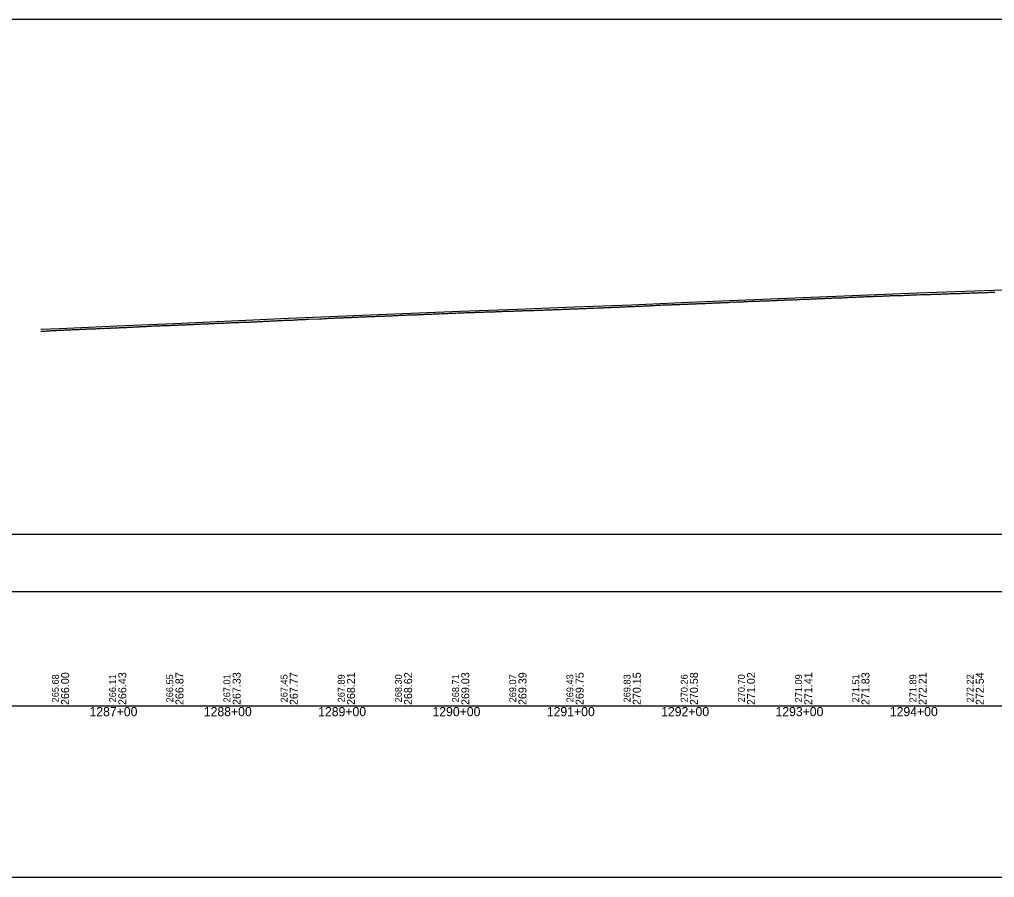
# Model space of a CAD drawing. Extents: x -3627 to 47473, y 2850 to 4350.
# Drawn here: x 15992 to 16845, y 2850 to 3600 of the extents above; entities that cross this region are included whole.
import ezdxf

# ---------------------------------------------------------------- set-up
doc = ezdxf.new("R2010")
doc.units = 0
for name, color, linetype in [('RD_DDB_Profile_EX', 7, 'Continuous'), ('RD_DDB_Profile_PR', 7, 'Continuous'), ('RD_DDB_StaTX', 7, 'Continuous'), ('RD_DDB_StripGrade', 7, 'Continuous'), ('RD_GPK_Profile_Cell', 7, 'Continuous'), ('RD_SHT_ShtClip', 7, 'Continuous')]:
    doc.layers.add(name, color=color, linetype=linetype)

msp = doc.modelspace()

# ---------------------------------------------------------------- linework, layer by layer
at = {"layer": 'RD_DDB_Profile_EX'}
for points in [[(16715.815846, 3357.075565), (16716.810873, 3357.1), (16717.817462, 3357.158155), (16718.81939, 3357.175385), (16719.814428, 3357.258915), (16720.815575, 3357.3), (16721.819006, 3357.341655), (16722.81407, 3357.374925), (16723.819119, 3357.383315), (16724.821763, 3357.5), (16725.816097, 3357.499575), (16726.818748, 3357.540615), (16727.821399, 3357.591435), (16728.826394, 3357.6), (16729.822298, 3357.67437), (16730.824948, 3357.65689), (16731.826017, 3357.75), (16732.821141, 3357.7652), (16733.826919, 3357.81533), (16734.829555, 3357.8), (16735.82469, 3357.85876), (16736.825734, 3357.941175), (16737.82921, 3357.911135), (16738.82824, 3357.95299), (16739.829272, 3358.091115), (16740.831909, 3358.15), (16741.826296, 3358.17317), (16742.82894, 3358.181955), (16743.835448, 3358.2), (16744.82984, 3358.190995), (16745.832484, 3358.181835), (16746.833463, 3358.254265), (16747.82867, 3358.32252), (16748.832183, 3358.322335), (16749.836997, 3358.431585), (16750.832214, 3358.45922), (16751.834858, 3358.5407), (16752.836682, 3358.540655), (16753.839319, 3358.640575), (16754.832861, 3358.69058), (16755.835498, 3358.7), (16756.842858, 3358.645695), (16757.8364, 3358.68364), (16758.839037, 3358.742645), (16759.839924, 3358.76151), (16760.843465, 3358.80159), (16761.838769, 3358.791825), (16762.839637, 3358.77193), (16763.842267, 3358.801625), (16764.845834, 3358.87134), (16765.843171, 3359), (16766.845801, 3359.040105), (16767.848431, 3359.090025), (16768.851061, 3359.129895), (16769.846433, 3359.129865), (16770.849077, 3359.15), (16771.851722, 3359.22955), (16772.851518, 3359.3), (16773.846935, 3359.33968), (16774.85332, 3359.310325), (16775.855949, 3359.35), (16776.858579, 3359.429035), (16777.854029, 3359.489505), (16778.856673, 3359.47115), (16779.859317, 3359.539345), (16780.861961, 3359.539265), (16781.856447, 3359.58923), (16782.859098, 3359.61085), (16783.865434, 3359.65), (16784.868077, 3359.621865), (16785.863612, 3359.66095), (16786.86627, 3359.73897), (16787.868928, 3359.75557), (16788.869549, 3359.66065), (16789.864074, 3359.772415), (16790.866724, 3359.838715), (16791.869375, 3359.854535), (16792.875662, 3359.95), (16793.871276, 3359.95), (16794.873933, 3360), (16795.876591, 3360), (16796.872241, 3360.011565), (16797.874913, 3360.034935), (16798.876485, 3360.123495), (16799.87915, 3360.2), (16800.874852, 3360.2), (16801.881096, 3360.21185), (16802.883768, 3360.25), (16803.884249, 3360.288005), (16804.87998, 3360.31397), (16805.882652, 3360.36209), (16806.885324, 3360.4), (16807.885761, 3360.374465), (16808.882681, 3360.398905), (16809.883114, 3360.462285), (16810.890469, 3360.56227), (16811.890884, 3360.6), (16812.886674, 3360.6), (16813.888241, 3360.6), (16814.890898, 3360.637535), (16815.892452, 3360.6625)], [(16815.892452, 3360.6625), (16816.888273, 3360.675035), (16817.888643, 3360.712575), (16818.896001, 3360.76256), (16819.896353, 3360.862615), (16820.89338, 3360.86261), (16821.893728, 3360.85), (16822.897571, 3360.887275), (16823.897893, 3360.95), (16824.893764, 3361.025605), (16825.895284, 3361.05), (16826.897928, 3361.07417), (16827.896185, 3361.1), (16828.898829, 3361.162895), (16829.899114, 3361.2), (16830.902975, 3361.186995), (16831.896517, 3361.25), (16832.900388, 3361.28694), (16833.900644, 3361.18442), (16834.903274, 3361.17083), (16835.898062, 3361.31317), (16836.904178, 3361.37635), (16837.905658, 3361.4), (16838.908281, 3361.463285), (16839.90308, 3361.55), (16840.906781, 3361.54702), (16841.902729, 3361.53368), (16842.901011, 3361.6105), (16843.903634, 3361.64702), (16844.901917, 3361.673705)], [(16516.358936, 3348.674155), (16517.360794, 3348.71688), (16518.359825, 3348.76125), (16519.362029, 3348.803735), (16520.356154, 3348.813615), (16521.35837, 3348.8594), (16522.36547, 3348.952775), (16523.359023, 3349.006175), (16524.361232, 3349.008635), (16525.360261, 3349.05627), (16525.883362, 3349.056045), (16526.884722, 3349.10506), (16527.878837, 3349.158475), (16528.880209, 3349.2111), (16529.880156, 3349.265465), (16530.881531, 3349.40764), (16531.882905, 3349.40312), (16532.882303, 3349.40779), (16533.883216, 3349.445985), (16534.877353, 3349.49593), (16535.87872, 3349.505825), (16536.885899, 3349.555945), (16537.880047, 3349.64855), (16538.881417, 3349.693715), (16539.881373, 3349.744965), (16540.882162, 3349.797635), (16541.883522, 3349.846555), (16542.883491, 3349.851455), (16543.884853, 3349.915695), (16544.879023, 3350.000395), (16545.880398, 3350.0416), (16546.880354, 3350.09666), (16547.88173, 3350.103345), (16548.883107, 3350.15241), (16549.881971, 3350.2034), (16550.883328, 3350.25246), (16551.877521, 3350.314305), (16552.87889, 3350.439335), (16553.886023, 3350.48948), (16554.880228, 3350.535375), (16555.881599, 3350.488235), (16556.881565, 3350.53949), (16557.882298, 3350.64662), (16558.876514, 3350.65067), (16559.877888, 3350.703915), (16560.885003, 3350.704015), (16561.87923, 3350.703965), (16562.880607, 3350.74883), (16563.880572, 3350.799835), (16564.881417, 3350.90305), (16565.882785, 3350.897825), (16566.882097, 3350.85743), (16567.884, 3350.965375), (16568.877576, 3351.00674), (16569.879496, 3350.997235), (16570.944309, 3351.106005), (16571.944407, 3351.11979), (16572.945552, 3351.16496), (16573.945649, 3351.219925), (16574.946795, 3351.269475), (16575.946236, 3351.270115), (16576.948038, 3351.273955), (16577.941616, 3351.332645), (16578.949281, 3351.374075), (16579.942859, 3351.432725), (16580.949971, 3351.43276), (16581.944102, 3351.4785), (16582.951216, 3351.565675), (16583.945345, 3351.56148), (16584.939581, 3351.611435), (16585.946588, 3351.715915), (16586.940821, 3351.761615), (16587.94783, 3351.766075), (16588.941409, 3351.81609), (16589.948531, 3351.828855), (16591.027275, 3351.837325), (16591.943907, 3351.882805), (16593.028125, 3351.96635), (16593.94515, 3352.05721), (16595.028975, 3352.066505), (16595.946392, 3352.065925), (16596.945846, 3352.06665), (16597.940599, 3352.162515), (16598.941214, 3352.2161), (16600.024212, 3352.32513), (16600.942457, 3352.32469), (16602.025062, 3352.375245), (16602.9437, 3352.42061), (16604.025912, 3352.463045), (16604.944942, 3352.46239), (16605.938521, 3352.51241), (16606.946185, 3352.562565), (16607.939764, 3352.612585), (16608.947428, 3352.65446), (16609.941007, 3352.654485), (16610.948671, 3352.704675), (16611.942249, 3352.75058), (16612.936355, 3352.83838), (16613.943492, 3352.934425), (16614.995849, 3353.06721), (16616.002853, 3353.067285)], [(16616.002853, 3353.067285), (16617.009858, 3353.059205), (16618.012236, 3353.062565), (16619.013868, 3353.16614), (16620.008164, 3353.174575), (16621.010543, 3353.211145), (16622.012921, 3353.24724), (16623.011836, 3353.298245), (16624.013445, 3353.342985), (16625.015816, 3353.34641), (16626.010154, 3353.43741), (16627.012539, 3353.481735), (16628.019497, 3353.48641), (16629.013849, 3353.581785), (16630.015423, 3353.676075), (16631.0178, 3353.63889), (16632.012179, 3353.64823), (16633.01457, 3353.697345), (16634.021505, 3353.802215), (16635.023887, 3353.80141), (16636.017436, 3353.746575), (16637.019819, 3353.790755), (16638.022202, 3353.90484), (16639.021159, 3353.875325), (16640.023548, 3353.95987), (16641.025037, 3354.004205), (16642.019485, 3354.04905), (16643.021874, 3354.087895), (16644.024263, 3354.086925), (16645.023232, 3354.137905), (16646.025628, 3354.19219), (16647.02708, 3354.186065), (16648.021571, 3354.19132), (16649.023966, 3354.329595), (16650.030837, 3354.345915), (16651.025343, 3354.35126), (16652.026772, 3354.38415), (16653.029159, 3354.39431), (16654.023694, 3354.499815), (16655.026095, 3354.55474), (16656.032941, 3354.59349), (16657.02749, 3354.660395), (16658.028882, 3354.72135), (16659.031858, 3354.741995), (16660.026434, 3354.730305), (16661.048751, 3354.84205), (16662.051377, 3354.84711), (16663.054003, 3354.878505), (16664.048108, 3354.92867), (16664.930111, 3354.92781), (16665.386969, 3354.94026), (16666.387957, 3354.9835), (16667.389954, 3355.026475), (16668.392633, 3355.062825), (16669.386192, 3355.11903), (16670.393011, 3355.088115), (16671.393952, 3355.08115), (16672.396634, 3355.23672), (16673.391261, 3355.286635), (16674.392185, 3355.348745), (16675.394177, 3355.398095), (16676.388449, 3355.39174), (16677.39045, 3355.427905), (16678.392451, 3355.493365), (16679.398836, 3355.483935), (16680.39351, 3355.57062), (16681.394383, 3355.55641), (16682.39637, 3355.63234), (16683.399111, 3355.668), (16684.39267, 3355.772675), (16685.394666, 3355.80853), (16686.395485, 3355.808115), (16687.39099, 3355.851165), (16688.397723, 3355.84422), (16689.398531, 3355.89367), (16690.400514, 3355.97878), (16691.394858, 3356.02894), (16692.396849, 3356.10688), (16693.398841, 3356.113665), (16694.399595, 3356.148655), (16695.395199, 3356.191355), (16696.395951, 3356.19081), (16697.402638, 3356.292605), (16698.397444, 3356.38519), (16699.399, 3356.39254), (16700.400987, 3356.35953), (16701.401692, 3356.401115), (16702.397372, 3356.496785), (16703.399368, 3356.59232), (16704.400056, 3356.59225), (16705.402038, 3356.626515), (16706.401119, 3356.65), (16707.403102, 3356.68438), (16708.403757, 3356.72637), (16709.814172, 3356.792045), (16710.808461, 3356.78412), (16711.811118, 3356.82594), (16712.816263, 3356.917985), (16713.811262, 3356.943895), (16714.814673, 3356.993445), (16715.815846, 3357.075565)], [(16317.143817, 3341.036055), (16318.150856, 3341.102335), (16319.144434, 3341.210305), (16320.146241, 3341.21361), (16321.146169, 3341.264525), (16322.146851, 3341.31385), (16323.148662, 3341.367285), (16324.198886, 3341.456175), (16325.200495, 3341.501305), (16326.195172, 3341.51351), (16327.201892, 3341.51373), (16328.195442, 3341.517775), (16329.197459, 3341.563155), (16330.204892, 3341.601085), (16331.198859, 3341.721535), (16332.200451, 3341.758605), (16333.199131, 3341.805565), (16334.201857, 3341.867105), (16335.195407, 3341.867125), (16336.202123, 3341.91323), (16336.691352, 3341.91282), (16337.691098, 3341.90565), (16338.690979, 3341.9408), (16339.690722, 3341.988445), (16340.690465, 3341.997535), (16341.689757, 3342.1269), (16342.697381, 3342.177255), (16343.691403, 3342.152835), (16344.691146, 3342.20413), (16345.690465, 3342.26221), (16346.690746, 3342.31659), (16347.690486, 3342.37407), (16348.689838, 3342.421675), (16349.683799, 3342.47175), (16350.684019, 3342.47565), (16351.690786, 3342.522755), (16352.690538, 3342.57073), (16353.69029, 3342.61608), (16354.690135, 3342.6699), (16355.689883, 3342.721005), (16356.683782, 3342.718455), (16357.683518, 3342.76966), (16358.683338, 3342.82076), (16359.683071, 3342.86496), (16360.690325, 3342.8176), (16361.6898, 3342.873385), (16362.689894, 3342.92455), (16363.683729, 3342.97251), (16364.683213, 3343.029825), (16365.682958, 3343.07508), (16366.68299, 3343.124535), (16367.682507, 3343.175905), (16368.682249, 3343.22732), (16369.683643, 3343.27288), (16370.683443, 3343.272805), (16371.683185, 3343.274525), (16372.690648, 3343.379055), (16373.689901, 3343.429205), (16374.890501, 3343.481275), (16375.891861, 3343.48274), (16376.885644, 3343.53274), (16377.893238, 3343.58297), (16378.894588, 3343.58055), (16379.888381, 3343.63055), (16380.889954, 3343.730875), (16381.89714, 3343.7811), (16382.890943, 3343.829645), (16383.892691, 3343.82701), (16384.894006, 3343.88066), (16385.887834, 3343.927425), (16386.895236, 3343.92444), (16387.896531, 3343.973175), (16388.890571, 3344.023215), (16389.892144, 3344.027175), (16390.893717, 3344.1206), (16391.893099, 3344.07913), (16392.894662, 3344.087255), (16393.896454, 3344.13291), (16394.890024, 3344.23293), (16395.891597, 3344.23417), (16396.898955, 3344.234285), (16397.892525, 3344.296075), (16398.894088, 3344.34591), (16399.895907, 3344.345755), (16400.889477, 3344.34788), (16401.896818, 3344.39579), (16402.898381, 3344.443435), (16403.891951, 3344.493445), (16404.893787, 3344.588685), (16405.89536, 3344.588275), (16406.894681, 3344.59775), (16407.896244, 3344.59301), (16408.897807, 3344.687945), (16409.891377, 3344.685545), (16410.89324, 3344.73011), (16411.900537, 3344.78269), (16412.894107, 3344.830235), (16413.89567, 3344.869365), (16414.897233, 3344.91575), (16415.89112, 3344.944745), (16417.053721, 3344.9761)], [(16417.053721, 3344.9761), (16418.048005, 3345.023475), (16419.054946, 3345.07107), (16420.048493, 3345.068465), (16421.055904, 3345.12651), (16422.049452, 3345.17653), (16423.04326, 3345.1948), (16424.050669, 3345.18709), (16425.044217, 3345.23194), (16426.051172, 3345.279535), (16427.045429, 3345.337225), (16428.052133, 3345.344925), (16429.045934, 3345.34241), (16430.053093, 3345.344965), (16431.046893, 3345.39749), (16432.049103, 3345.444835), (16433.04741, 3345.490055), (16434.050063, 3345.54231), (16435.048372, 3345.497535), (16436.050573, 3345.5), (16437.049579, 3345.59756), (16438.051536, 3345.642445), (16439.045337, 3345.639955), (16440.044329, 3345.692755), (16441.046299, 3345.740035), (16442.044863, 3345.740435), (16443.04726, 3345.790115), (16444.045824, 3345.892885), (16445.048034, 3345.95), (16446.046786, 3345.945295), (16447.048997, 3345.99273), (16448.042788, 3346.0355), (16449.04996, 3346.04279), (16450.043749, 3346.05), (16451.050502, 3346.09524), (16452.04429, 3346.131015), (16453.051706, 3346.126445), (16454.045254, 3346.188235), (16454.667527, 3346.18819), (16455.668795, 3346.245135), (16456.668749, 3346.295315), (16457.670018, 3346.32104), (16458.663898, 3346.371125), (16459.67124, 3346.42367), (16460.672505, 3346.487675), (16461.666392, 3346.48771), (16462.667736, 3346.53478), (16463.667613, 3346.595125), (16464.668567, 3346.647485), (16465.66285, 3346.64247), (16466.670105, 3346.690045), (16467.671049, 3346.776925), (16468.690353, 3346.837215), (16469.692475, 3346.82628), (16470.691382, 3346.824625), (16471.693336, 3346.936965), (16472.695454, 3346.93926), (16473.694367, 3346.984475), (16474.696314, 3347.03406), (16475.68987, 3347.018145), (16476.697345, 3347.063075), (16477.698994, 3347.16475), (16478.692841, 3347.220255), (16479.695246, 3347.219455), (16480.693873, 3347.21778), (16481.695806, 3347.264205), (16482.697908, 3347.263195), (16483.69684, 3347.27266), (16484.698764, 3347.369175), (16485.69232, 3347.4192), (16486.694727, 3347.427025), (16487.693654, 3347.483345), (16488.695273, 3347.53006), (16489.69768, 3347.6708), (16490.370707, 3347.629505), (16491.368987, 3347.730175), (16492.371888, 3347.729675), (16493.36543, 3347.68259), (16494.372267, 3347.73848), (16495.374886, 3347.82339), (16496.368708, 3347.81756), (16497.371072, 3347.86683), (16498.369082, 3347.917815), (16499.371978, 3347.96404), (16500.374332, 3348.01325), (16501.372345, 3348.076215), (16502.375241, 3348.069565), (16503.368783, 3348.1135), (16504.371127, 3348.172035), (16505.378495, 3348.216005), (16506.372037, 3348.266025), (16507.374372, 3348.31216), (16508.373239, 3348.316295), (16509.375283, 3348.365515), (16510.369124, 3348.41873), (16511.375631, 3348.468885), (16512.378522, 3348.46819), (16513.372368, 3348.51827), (16514.37438, 3348.614325), (16515.35673, 3348.618445), (16516.358936, 3348.674155)], [(16109.078156, 3332.08986), (16110.075652, 3332.11982), (16111.0781, 3332.129015), (16112.073455, 3332.18907), (16113.079049, 3332.27976), (16114.0744, 3332.299325), (16115.075044, 3332.338805), (16116.081435, 3332.418385), (16117.077808, 3332.44804), (16118.078441, 3332.43714), (16119.077746, 3332.43784), (16120.080201, 3332.538335), (16121.074762, 3332.57694), (16122.081148, 3332.606395), (16123.074695, 3332.647445), (16124.037305, 3332.63644), (16125.041906, 3332.6866), (16126.037229, 3332.77611), (16127.039362, 3332.75432), (16128.038256, 3332.80574), (16129.040389, 3332.904605), (16130.035728, 3332.92519), (16131.040306, 3332.987685), (16132.036751, 3333.016955), (16133.037103, 3333.074665), (16134.03667, 3333.14619), (16135.038808, 3333.1663), (16136.207878, 3333.22443), (16137.214219, 3333.224395), (16138.212356, 3333.29614), (16139.208824, 3333.346195), (16140.215176, 3333.365015), (16141.20874, 3333.39428), (16142.208576, 3333.43651), (16143.214433, 3333.49718), (16144.209688, 3333.49703), (16145.209517, 3333.56814), (16146.209614, 3333.647025), (16147.210628, 3333.64788), (16148.210449, 3333.668825), (16149.204014, 3333.698555), (16150.210392, 3333.758675), (16151.205123, 3333.83863), (16152.204937, 3333.879295), (16153.211326, 3333.909455), (16154.20489, 3333.96953), (16155.205852, 3334.05014), (16156.206001, 3334.05985), (16157.205815, 3334.10014), (16158.206759, 3334.13081), (16159.206925, 3334.20049), (16160.206732, 3334.211045), (16161.200296, 3334.211065), (16162.207841, 3334.33164), (16163.207639, 3334.43041), (16164.201203, 3334.41186), (16165.207622, 3334.492255), (16166.203924, 3334.522735), (16167.202102, 3334.52384), (16168.208531, 3334.583525), (16169.202096, 3334.583555), (16170.202992, 3334.613465), (16171.284269, 3334.69191), (16172.282699, 3334.74466), (16173.281129, 3334.78635), (16174.281924, 3334.795075), (16175.280373, 3334.883965), (16176.274842, 3334.924705), (16177.282233, 3335.034245), (16178.276695, 3335.071885), (16179.089688, 3335.07214), (16179.678739, 3335.035005), (16180.684816, 3335.066745), (16181.679479, 3335.116935), (16182.680445, 3335.16344), (16183.678847, 3335.25473), (16184.68011, 3335.336275), (16185.679598, 3335.369005), (16186.679085, 3335.361055), (16187.679291, 3335.392445), (16188.680229, 3335.443515), (16189.674845, 3335.484905), (16190.68099, 3335.50298), (16191.679447, 3335.530135), (16192.674049, 3335.54544), (16193.673541, 3335.538085), (16194.681118, 3335.63832), (16195.675701, 3335.71429), (16196.674177, 3335.731225), (16197.680388, 3335.81478), (16198.674958, 3335.84882), (16199.675802, 3335.858235), (16200.676103, 3335.940655), (16201.675599, 3336.058465), (16202.675096, 3336.034375), (16203.669634, 3336.07634), (16204.674921, 3336.08465), (16205.675737, 3336.16921), (16206.670261, 3336.277455), (16207.676537, 3336.35183), (16208.671056, 3336.33592)], [(16208.671056, 3336.33592), (16209.669606, 3336.428695), (16210.675909, 3336.444765), (16211.671688, 3336.494795), (16212.671177, 3336.587735), (16213.710954, 3336.615555), (16214.713879, 3336.614815), (16215.712814, 3336.73887), (16216.71175, 3336.72462), (16217.713369, 3336.75889), (16218.71231, 3336.84757), (16219.706672, 3336.89022), (16220.712877, 3336.927675), (16221.711825, 3337.0133), (16222.033091, 3337.013125), (16223.032809, 3337.063635), (16224.027274, 3337.106465), (16225.033746, 3337.14942), (16226.028205, 3337.185115), (16227.027915, 3337.21471), (16228.022358, 3337.25781), (16229.028853, 3337.31526), (16230.028566, 3337.323435), (16231.022992, 3337.32361), (16232.029511, 3337.387765), (16233.023932, 3337.424105), (16234.023636, 3337.48881), (16235.03018, 3337.582305), (16236.024583, 3337.625705), (16237.023473, 3337.626665), (16238.024707, 3337.712595), (16239.024431, 3337.720525), (16240.018817, 3337.697135), (16241.025392, 3337.810525), (16242.02512, 3337.90464), (16243.019489, 3337.965955), (16244.026088, 3337.929195), (16245.020452, 3337.99862), (16254.683704, 3338.264715), (16256.02353, 3338.308275), (16257.017836, 3338.446475), (16258.017556, 3338.62396), (16259.018819, 3338.67321), (16260.018543, 3338.691905), (16261.069271, 3338.73721), (16262.071435, 3338.868995), (16263.070667, 3338.925785), (16264.065206, 3338.931405), (16265.247618, 3338.976185), (16266.254505, 3338.970595), (16267.254039, 3339.0661), (16268.25265, 3339.122925), (16269.25218, 3339.11861), (16270.246643, 3339.13481), (16271.246151, 3339.18577), (16272.245651, 3339.23674), (16273.252584, 3339.336825), (16274.252084, 3339.287805), (16275.245646, 3339.33783), (16276.245137, 3339.383715), (16277.244619, 3339.429775), (16278.244093, 3339.476005), (16279.250505, 3339.571045), (16280.244888, 3339.63577), (16281.244358, 3339.64658), (16282.243025, 3339.6476), (16283.242491, 3339.68451), (16284.241947, 3339.685715), (16285.302476, 3339.745225), (16286.296012, 3339.80894), (16287.294849, 3339.8098), (16288.205567, 3339.901905), (16289.290442, 3340.02012), (16290.288438, 3340.037505), (16291.28312, 3340.033355), (16292.289287, 3340.075135), (16293.206472, 3340.16761), (16294.286013, 3340.218455), (16295.283647, 3340.22307), (16296.20078, 3340.26924), (16297.148737, 3340.2848), (16298.149927, 3340.315175), (16299.144103, 3340.35739), (16300.151161, 3340.40766), (16301.145227, 3340.40777), (16302.14653, 3340.452935), (16303.146458, 3340.51945), (16304.147654, 3340.56113), (16305.148343, 3340.664335), (16306.148885, 3340.680665), (16307.150079, 3340.718525), (16308.143656, 3340.706745), (16309.151311, 3340.75303), (16310.145384, 3340.807055), (16311.146078, 3340.798265), (16312.146014, 3340.84959), (16313.147813, 3340.918385), (16314.148498, 3340.96376), (16315.148436, 3341.01075), (16316.149731, 3340.997915), (16317.143817, 3341.036055)], [(16010.53, 3327.535008), (16010.92904, 3327.558025), (16011.92402, 3327.59196), (16012.925846, 3327.641905), (16013.925749, 3327.708), (16014.92679, 3327.75807), (16015.928609, 3327.76625), (16016.927734, 3327.85), (16017.929554, 3327.91758), (16018.924548, 3327.983765), (16019.9305, 3328.03383), (16020.931507, 3328.091845), (16021.927312, 3328.14185), (16022.928315, 3328.20891), (16023.926808, 3328.275655), (16024.929262, 3328.333605), (16025.923618, 3328.277315), (16026.93021, 3328.319165), (16027.932012, 3328.5), (16028.926373, 3328.575365), (16029.932961, 3328.56716), (16030.927319, 3328.568095), (16031.929776, 3328.592445), (16032.928266, 3328.67549), (16033.929254, 3328.73352), (16034.93252, 3328.78339), (16035.930205, 3328.825345), (16036.933468, 3328.86686), (16037.927015, 3328.883435), (16038.928806, 3328.908335), (16039.927964, 3329), (16040.929756, 3329.03337), (16041.932199, 3329.05), (16042.930706, 3329.1), (16043.932492, 3329.141655), (16044.927525, 3329.183285), (16045.933444, 3329.191675), (16046.934389, 3329.283215), (16047.930261, 3329.29161), (16048.935344, 3329.341625), (16049.931211, 3329.41653), (16050.932155, 3329.507825), (16051.930677, 3329.525), (16052.933108, 3329.574755), (16053.934877, 3329.6), (16054.929929, 3329.60848), (16055.935831, 3329.632435), (16056.785577, 3329.673965), (16057.426386, 3329.673195), (16058.426178, 3329.74922), (16059.427512, 3329.75635), (16060.429241, 3329.77967), (16061.424212, 3329.872535), (16062.424536, 3329.96326), (16063.427284, 3330.088835), (16064.429023, 3329.98535), (16065.427391, 3329.98644), (16066.42912, 3330.07657), (16067.429399, 3330.116755), (16068.425451, 3330.220095), (16069.427189, 3330.25145), (16070.427453, 3330.23267), (16071.422494, 3330.282505), (16072.430052, 3330.341755), (16073.430305, 3330.40005), (16074.425356, 3330.327205), (16075.425596, 3330.44002), (16076.428399, 3330.48004), (16077.430134, 3330.55106), (16078.428449, 3330.620835), (16079.430174, 3330.64762), (16080.432993, 3330.656305), (16081.426559, 3330.69696), (16082.428294, 3330.78662), (16083.428474, 3330.854865), (16084.424702, 3330.80492), (16085.431153, 3330.88589), (16086.431323, 3330.944685), (16087.433045, 3331.013105), (16088.429312, 3331.0921), (16089.429467, 3331.172285), (16090.431198, 3331.17267), (16091.429461, 3331.13344), (16092.432324, 3331.281575), (16093.434055, 3331.301445), (16094.427621, 3331.33176), (16095.429352, 3331.39073), (16096.078131, 3331.46031), (16097.072665, 3331.460505), (16098.079081, 3331.51049), (16099.072628, 3331.56051), (16100.07507, 3331.61981), (16101.075347, 3331.66054), (16102.07602, 3331.67997), (16103.07135, 3331.759925), (16104.077759, 3331.82996), (16105.079413, 3331.88961), (16106.074753, 3331.939525), (16107.079364, 3331.98961), (16108.074703, 3331.999605), (16109.078156, 3332.08986)]]:
    msp.add_lwpolyline(points, dxfattribs=at)
at = {"layer": 'RD_DDB_Profile_PR'}
msp.add_lwpolyline([(16010.53, 3329.178823), (16027.33, 3329.9915), (16077.33, 3332.144), (16127.33, 3334.3695), (16177.33, 3336.636), (16227.33, 3338.828), (16277.33, 3341.0335), (16327.33, 3343.1145), (16377.33, 3345.155), (16427.33, 3346.9395), (16477.33, 3348.7275), (16527.33, 3350.729), (16577.33, 3352.8965), (16627.33, 3355.083), (16677.33, 3357.0255), (16727.33, 3359.1665), (16777.33, 3361.0575), (16827.33, 3362.6855), (16877.33, 3364.593)], dxfattribs=at)
at = {"layer": 'RD_GPK_Profile_Cell'}
msp.add_line((1000, 3000), (46705.077602, 3000), dxfattribs=at)
at = {"layer": 'RD_SHT_ShtClip'}
for points in [[(15953.33, 3600), (15953.33, 3100), (17453.33, 3100), (17453.33, 3100), (17453.33, 3600), (17453.33, 3600)], [(15933.33, 3150), (17473.33, 3150), (17473.33, 2850), (15933.33, 2850)]]:
    msp.add_lwpolyline(points, close=True, dxfattribs=at)

# ---------------------------------------------------------------- texts
at = {"layer": 'RD_DDB_StaTX'}
for s, p in [('1287+00', (16053.125471, 2991)), ('1288+00', (16153.125471, 2991)), ('1289+00', (16253.125471, 2991)), ('1290+00', (16353.125471, 2991)), ('1291+00', (16453.125471, 2991)), ('1292+00', (16553.125471, 2991)), ('1293+00', (16653.125471, 2991)), ('1294+00', (16753.125471, 2991))]:
    msp.add_text(s, height=8, dxfattribs=at).set_placement(p)
at = {"layer": 'RD_DDB_StripGrade'}
for s, height, p in [('266.00', 7, (16035.33, 3000.75)), ('266.43', 7, (16085.33, 3000.75)), ('266.87', 7, (16135.33, 3000.75)), ('267.33', 7, (16185.33, 3000.75)), ('267.77', 7, (16235.33, 3000.75)), ('268.21', 7, (16285.33, 3000.75)), ('268.30', 6, (16326.33, 3003.073688)), ('268.62', 7, (16335.33, 3000.75)), ('269.03', 7, (16385.33, 3000.75)), ('269.39', 7, (16435.33, 3000.75)), ('269.75', 7, (16485.33, 3000.75)), ('270.15', 7, (16535.33, 3000.75)), ('270.58', 7, (16585.33, 3000.75)), ('270.70', 6, (16626.33, 3003.073688)), ('271.02', 7, (16635.33, 3000.75)), ('271.41', 7, (16685.33, 3000.75)), ('271.83', 7, (16735.33, 3000.75)), ('272.21', 7, (16785.33, 3000.75)), ('272.54', 7, (16835.33, 3000.75)), ('265.68', 6, (16026.33, 3003.073688)), ('266.11', 6, (16076.33, 3003.073688)), ('266.55', 6, (16126.33, 3003.073688)), ('267.01', 6, (16176.33, 3003.073688)), ('267.45', 6, (16226.33, 3003.073688)), ('267.89', 6, (16276.33, 3003.073688)), ('268.71', 6, (16376.33, 3003.073688)), ('269.07', 6, (16426.33, 3003.073688)), ('269.43', 6, (16476.33, 3003.073688)), ('269.83', 6, (16526.33, 3003.073688)), ('270.26', 6, (16576.33, 3003.073688)), ('271.09', 6, (16676.33, 3003.073688)), ('271.51', 6, (16726.33, 3003.073688)), ('271.89', 6, (16776.33, 3003.073688)), ('272.22', 6, (16826.33, 3003.073688))]:
    msp.add_text(s, height=height, rotation=90, dxfattribs=at).set_placement(p)

doc.saveas('drawing.dxf')
